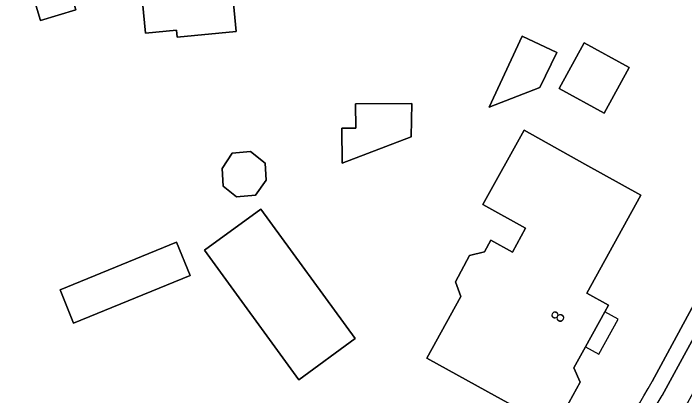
# Model space of a CAD drawing. Extents: x 160455 to 162082, y 388339 to 389736.
# Drawn here: x 160698.8 to 160751, y 389359.8 to 389389.5 of the extents above; entities that cross this region are included whole.
import ezdxf

# ---------------------------------------------------------------- set-up
doc = ezdxf.new("R2010")
doc.units = 0
for name, color, linetype in [('IMGEO_Erf', 7, 'Continuous'), ('IMGEO_Pand', 7, 'Continuous'), ('IMGEO_Pand_nummerreeks', 7, 'Continuous'), ('IMGEO_Pand_overbouw', 7, 'Continuous'), ('IMGEO_Parkeervlak_open', 7, 'Continuous'), ('IMGEO_Voetpad_open', 7, 'Continuous')]:
    doc.layers.add(name, color=color, linetype=linetype)

msp = doc.modelspace()

# ---------------------------------------------------------------- linework, layer by layer
at = {"layer": 'IMGEO_Erf'}
for points in [[(160714.824, 389401.753), (160716.126, 389388.121), (160711.541, 389387.683), (160711.489, 389388.23), (160709.072, 389387.999), (160708.15, 389397.647)], [(160748.445, 389360.95), (160755.988, 389374.864), (160770.017, 389400.57)]]:
    msp.add_lwpolyline(points, dxfattribs=at)
for points in [[(160703.668, 389389.809), (160700.935, 389388.975), (160698.82, 389395.981), (160701.554, 389396.815)], [(160738.348, 389387.754), (160741.052, 389386.493), (160739.717, 389383.764), (160735.784, 389382.254)], [(160743.163, 389387.236), (160746.648, 389385.332), (160744.715, 389381.793), (160741.23, 389383.698)], [(160724.344, 389380.616), (160725.423, 389380.628), (160725.403, 389382.495), (160729.766, 389382.543), (160729.733, 389379.943), (160724.374, 389377.909)], [(160735.92, 389371.925), (160737.591, 389370.999), (160738.614, 389372.844), (160735.291, 389374.687), (160738.492, 389380.459), (160743.211, 389377.834), (160747.58, 389375.402), (160743.372, 389367.815), (160745.057, 389366.88), (160744.765, 389366.351), (160743.259, 389363.627), (160742.363, 389362.005), (160742.866, 389360.882), (160741.722, 389358.817), (160740.531, 389358.612), (160740.056, 389357.735), (160735.679, 389360.151), (160730.945, 389362.763), (160733.589, 389367.54), (160733.17, 389368.676), (160734.247, 389370.726), (160735.421, 389371.024)], [(160715.822, 389378.683), (160717.252, 389378.811), (160718.387, 389377.908), (160718.461, 389376.585), (160717.637, 389375.423), (160716.164, 389375.291), (160715.128, 389376.116), (160715.051, 389377.474)], [(160718.034, 389374.337), (160725.381, 389364.278), (160720.999, 389361.078), (160713.653, 389371.138)], [(160711.498, 389371.77), (160712.547, 389369.174), (160703.496, 389365.475), (160702.447, 389368.07)]]:
    msp.add_lwpolyline(points, close=True, dxfattribs=at)
msp.add_arc((160701.3, 389387.072), 53.898, 320.1216, 331.0097, dxfattribs=at)
at = {"layer": 'IMGEO_Pand'}
msp.add_lwpolyline([(160708.15, 389397.647), (160709.072, 389387.999), (160711.489, 389388.23), (160711.541, 389387.683), (160716.126, 389388.121), (160714.824, 389401.753)], dxfattribs=at)
for points in [[(160703.668, 389389.809), (160701.554, 389396.815), (160698.82, 389395.981), (160700.935, 389388.975)], [(160735.784, 389382.254), (160739.717, 389383.764), (160741.052, 389386.493), (160738.348, 389387.754)], [(160741.23, 389383.698), (160744.715, 389381.793), (160746.648, 389385.332), (160743.163, 389387.236)], [(160729.766, 389382.543), (160725.403, 389382.495), (160725.423, 389380.628), (160724.344, 389380.616), (160724.374, 389377.909), (160729.733, 389379.943)], [(160744.765, 389366.351), (160745.057, 389366.88), (160743.372, 389367.815), (160747.58, 389375.402), (160743.211, 389377.834), (160738.492, 389380.459), (160735.291, 389374.687), (160738.614, 389372.844), (160737.591, 389370.999), (160735.92, 389371.925), (160735.421, 389371.024), (160734.247, 389370.726), (160733.17, 389368.676), (160733.589, 389367.54), (160730.945, 389362.763), (160735.679, 389360.151), (160740.056, 389357.735), (160740.531, 389358.612), (160741.722, 389358.817), (160742.866, 389360.882), (160742.363, 389362.005), (160743.259, 389363.627)], [(160715.822, 389378.683), (160715.051, 389377.474), (160715.128, 389376.116), (160716.164, 389375.291), (160717.637, 389375.423), (160718.461, 389376.585), (160718.387, 389377.908), (160717.252, 389378.811)], [(160713.653, 389371.138), (160720.999, 389361.078), (160725.381, 389364.278), (160718.034, 389374.337)], [(160702.447, 389368.07), (160703.496, 389365.475), (160712.547, 389369.174), (160711.498, 389371.77)]]:
    msp.add_lwpolyline(points, close=True, dxfattribs=at)
at = {"layer": 'IMGEO_Pand_overbouw'}
msp.add_lwpolyline([(160744.765, 389366.351), (160743.259, 389363.627), (160744.312, 389363.069), (160745.81, 389365.776)], close=True, dxfattribs=at)
at = {"layer": 'IMGEO_Parkeervlak_open'}
msp.add_lwpolyline([(160750.966, 389358.838), (160751.771, 389360.293), (160754.857, 389365.993), (160753.074, 389366.931), (160749.212, 389359.85)], dxfattribs=at)
msp.add_arc((160703.466, 389385.638), 52.514, 317.8365, 330.5891, dxfattribs=at)
at = {"layer": 'IMGEO_Voetpad_open'}
for points in [[(160772.071, 389404.297), (160771.489, 389403.176), (160770.88, 389402.151), (160770.017, 389400.57), (160755.988, 389374.864), (160748.445, 389360.95)], [(160749.212, 389359.85), (160753.074, 389366.931), (160754.729, 389369.991), (160769.656, 389397.343)]]:
    msp.add_lwpolyline(points, dxfattribs=at)
for centre, radius, start, end in [((160701.3, 389387.072), 53.898, 320.1216, 331.0097), ((160703.466, 389385.638), 52.514, 317.8365, 330.5891)]:
    msp.add_arc(centre, radius, start, end, dxfattribs=at)

# ---------------------------------------------------------------- texts
at = {"layer": 'IMGEO_Pand_nummerreeks'}
msp.add_text('8', height=1, rotation=61.0743, dxfattribs=at).set_placement((160741.373, 389365.423))

doc.saveas('drawing.dxf')
